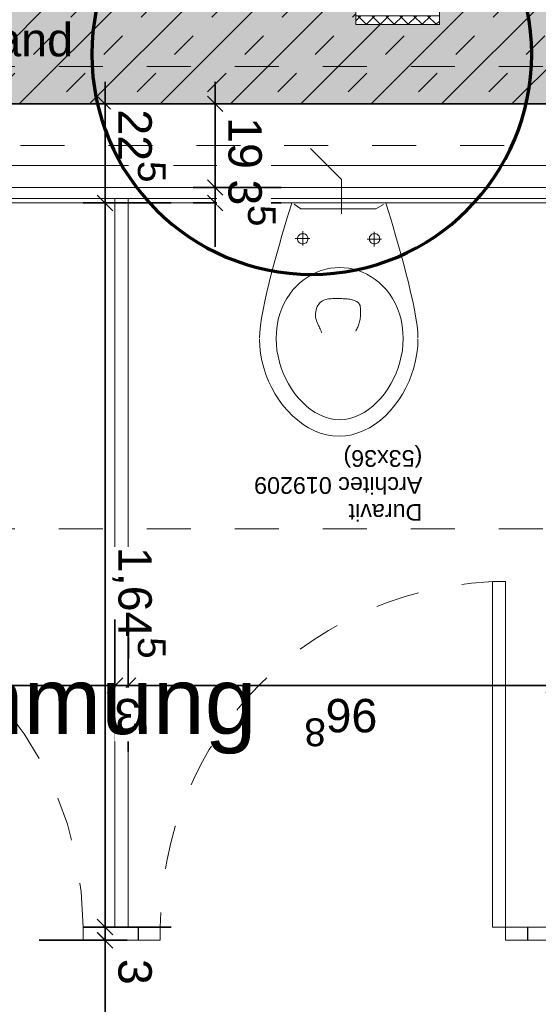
# Model space of a CAD drawing. Header units: metres. Extents: x -13 to 93, y -119 to 25.
# Tile 402 of 656: x 31.49 to 32.66, y -30.88 to -28.64. Entities that reach past the tile are written whole.
import ezdxf
from ezdxf.enums import TextEntityAlignment as Align

# ---------------------------------------------------------------- set-up
doc = ezdxf.new("R2010")
doc.units = ezdxf.units.M
doc.header["$LTSCALE"] = 0.00508
doc.header["$PDMODE"] = 1
doc.header["$PDSIZE"] = -2
doc.linetypes.add('STYLE_05', pattern=[0.19684, 0.069505, -0.127335])
doc.linetypes.add('STYLE_06', pattern=[1.0537, 0.590515, -0.19684, 0.069505, -0.19684])
doc.layers.get('0').update_dxf_attribs({"lineweight": 18})
for name, color, linetype, lineweight in [('3-0-0 Dämmung', 7, 'Continuous', 18), ('3-4-0 Innenwände', 7, 'Continuous', 35), ('3-4-0-1 IW Beton', 7, 'Continuous', 35), ('3-4-0-5 Trennwand', 7, 'Continuous', 35), ('3-4-2-2 NTragIW GK', 7, 'Continuous', 35), ('3-4-4 ITüren', 7, 'Continuous', 25), ('3-4-5 IWBekleidungen', 7, 'Continuous', 25), ('4-1-1 Abwasseranlgn', 7, 'Continuous', 25), ('4-1-2-1 Sanitärobjekte', 7, 'Continuous', 25), ('Bemaßung', 7, 'Continuous', 18), ('Keine', 7, 'Continuous', 18), ('Plan-Achse', 1, 'STYLE_06', 18), ('Plan-Achsen-Fassade', 1, 'STYLE_06', 18), ('Plan-Raumstempel', 7, 'Continuous', 13), ('Plan-Text', 7, 'Continuous', 13), ('Plan-Text-Hinweis', 7, 'Continuous', 13)]:
    doc.layers.add(name, color=color, linetype=linetype, lineweight=lineweight)
doc.layers.get('0').freeze()
doc.styles.add('Arial', font='ARIAL.TTF')
doc.dimstyles.new('MTZ_200', dxfattribs={"dimtxt": 0.075762, "dimasz": 0.000706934, "dimexe": 0.001, "dimexo": 0.003, "dimgap": 0.0001, "dimtad": 1, "dimdec": 4, "dimzin": 11, "dimtxsty": 'Arial', "dimblk": 'VW_SLASH', "dimcen": 0, "dimdle": 0.001, "dimazin": 0, "dimtfac": 1, "dimtdec": 4, "dimtix": 1, "dimtmove": 0, "dimatfit": 0, "dimldrblk": 'VW_FILLEDARROW', "dimfxl": 0, "dimfrac": 2, "dimtolj": 1, "dimtzin": 11, "dimarcsym": 0})

# ---------------------------------------------------------------- blocks, each defined once
blk = doc.blocks.new('*U73')
at = {"layer": '4-1-2-1 Sanitärobjekte', "color": 7, "lineweight": 18}
for p, q in [((-0.07, 0.5107), (-0.057, 0.5173)), ((-0.057, 0.5173), (-0.0435, 0.5226)), ((-0.0435, 0.5226), (-0.0297, 0.5265)), ((-0.0297, 0.5265), (-0.0155, 0.5289)), ((-0.0155, 0.5289), (-0.001, 0.5297)), ((0.0138, 0.5292), (-0.0006, 0.53)), ((0.0281, 0.5268), (0.0138, 0.5292)), ((0.042, 0.5229), (0.0281, 0.5268)), ((0.0555, 0.5175), (0.042, 0.5229)), ((0.0686, 0.5109), (0.0555, 0.5175)), ((-0.106, 0.4836), (-0.0946, 0.4938)), ((-0.0946, 0.4938), (-0.0826, 0.5028)), ((-0.0826, 0.5028), (-0.07, 0.5107)), ((-0.002, 0.4924), (-0.0137, 0.4917)), ((-0.002, 0.4924), (0.0097, 0.4917)), ((0.0813, 0.503), (0.0686, 0.5109)), ((0.0934, 0.4939), (0.0813, 0.503)), ((0.105, 0.4838), (0.0934, 0.4939)), ((-0.127, 0.4605), (-0.1168, 0.4725)), ((-0.1168, 0.4725), (-0.106, 0.4836)), ((-0.0578, 0.476), (-0.0679, 0.4693)), ((-0.0473, 0.4817), (-0.0578, 0.476)), ((-0.0364, 0.4862), (-0.0473, 0.4817)), ((-0.0252, 0.4896), (-0.0364, 0.4862)), ((-0.0137, 0.4917), (-0.0252, 0.4896)), ((0.0097, 0.4917), (0.0211, 0.4896)), ((0.0211, 0.4896), (0.0323, 0.4862)), ((0.0323, 0.4862), (0.0432, 0.4817)), ((0.0432, 0.4817), (0.0537, 0.476)), ((0.0537, 0.476), (0.0639, 0.4693)), ((0.1159, 0.4727), (0.105, 0.4838)), ((0.1261, 0.4607), (0.1159, 0.4727)), ((-0.145, 0.4341), (-0.1364, 0.4477)), ((-0.1364, 0.4477), (-0.127, 0.4605)), ((-0.0869, 0.453), (-0.0956, 0.4436)), ((-0.0776, 0.4616), (-0.0869, 0.453)), ((-0.0679, 0.4693), (-0.0776, 0.4616)), ((0.0639, 0.4693), (0.0736, 0.4616)), ((0.0736, 0.4616), (0.0828, 0.453)), ((0.0828, 0.453), (0.0915, 0.4436)), ((0.1357, 0.4478), (0.1261, 0.4607)), ((0.1444, 0.4342), (0.1357, 0.4478)), ((-0.1528, 0.4199), (-0.145, 0.4341)), ((-0.1037, 0.4335), (-0.1113, 0.4227)), ((-0.0956, 0.4436), (-0.1037, 0.4335)), ((0.0915, 0.4436), (0.0997, 0.4335)), ((0.0997, 0.4335), (0.1073, 0.4227)), ((0.1523, 0.42), (0.1444, 0.4342)), ((-0.1657, 0.3899), (-0.1597, 0.4052)), ((-0.1597, 0.4052), (-0.1528, 0.4199)), ((-0.1183, 0.4113), (-0.1245, 0.3994)), ((-0.1113, 0.4227), (-0.1183, 0.4113)), ((0.1073, 0.4227), (0.1142, 0.4113)), ((0.1142, 0.4113), (0.1205, 0.3994)), ((0.1594, 0.4052), (0.1523, 0.42)), ((0.1655, 0.39), (0.1594, 0.4052)), ((-0.1707, 0.3743), (-0.1657, 0.3899)), ((-0.1301, 0.3871), (-0.1349, 0.3744)), ((-0.1245, 0.3994), (-0.1301, 0.3871)), ((0.1205, 0.3994), (0.1261, 0.3871)), ((0.1261, 0.3871), (0.1309, 0.3744)), ((0.1705, 0.3743), (0.1655, 0.39)), ((-0.1776, 0.3421), (-0.1747, 0.3583)), ((-0.1747, 0.3583), (-0.1707, 0.3743)), ((-0.139, 0.3614), (-0.1422, 0.3483)), ((-0.1349, 0.3744), (-0.139, 0.3614)), ((0.1309, 0.3744), (0.1349, 0.3614)), ((0.1349, 0.3614), (0.1381, 0.3483)), ((0.1746, 0.3583), (0.1705, 0.3743)), ((0.1776, 0.3422), (0.1746, 0.3583)), ((-0.1794, 0.3258), (-0.1776, 0.3421)), ((-0.1422, 0.3483), (-0.1445, 0.335)), ((0.1381, 0.3483), (0.1405, 0.335)), ((0.1794, 0.3258), (0.1776, 0.3422)), ((-0.18, 0.3095), (-0.1794, 0.3258)), ((-0.146, 0.3217), (-0.1464, 0.3084)), ((-0.1445, 0.335), (-0.146, 0.3217)), ((0.1405, 0.335), (0.1419, 0.3217)), ((0.1419, 0.3217), (0.1424, 0.3084)), ((0.18, 0.3095), (0.1794, 0.3258)), ((-0.18, 0.3074), (-0.1794, 0.2942)), ((-0.1794, 0.2942), (-0.1779, 0.2788)), ((-0.1464, 0.3084), (-0.1459, 0.2933)), ((-0.1459, 0.2933), (-0.1443, 0.2789)), ((-0.0398, 0.2891), (-0.0386, 0.2913)), ((0.0386, 0.2953), (0.0398, 0.2922)), ((0.0398, 0.2922), (0.041, 0.2892)), ((0.1418, 0.2933), (0.1402, 0.2789)), ((0.1424, 0.3084), (0.1418, 0.2933)), ((0.1794, 0.2942), (0.1779, 0.2788)), ((0.18, 0.3074), (0.1794, 0.2942)), ((-0.1779, 0.2788), (-0.1753, 0.2617)), ((-0.1443, 0.2789), (-0.1417, 0.2651)), ((-0.0479, 0.2673), (-0.0473, 0.27)), ((-0.0473, 0.27), (-0.0466, 0.2726)), ((-0.0466, 0.2726), (-0.0458, 0.2751)), ((-0.0458, 0.2751), (-0.045, 0.2776)), ((-0.045, 0.2776), (-0.0441, 0.28)), ((-0.0441, 0.28), (-0.0431, 0.2824)), ((-0.0431, 0.2824), (-0.0421, 0.2847)), ((-0.0421, 0.2847), (-0.041, 0.2869)), ((-0.041, 0.2869), (-0.0398, 0.2891)), ((0.041, 0.2892), (0.0423, 0.2864)), ((0.0423, 0.2864), (0.0436, 0.2836)), ((0.0436, 0.2836), (0.0449, 0.2809)), ((0.0449, 0.2809), (0.0462, 0.2783)), ((0.0462, 0.2783), (0.0475, 0.2757)), ((0.0475, 0.2757), (0.0487, 0.2731)), ((0.0487, 0.2731), (0.0499, 0.2705)), ((0.0499, 0.2705), (0.0509, 0.2679)), ((0.1402, 0.2789), (0.1376, 0.2651)), ((0.1779, 0.2788), (0.1753, 0.2617)), ((-0.1753, 0.2617), (-0.172, 0.2431)), ((-0.1417, 0.2651), (-0.1381, 0.2521)), ((-0.1381, 0.2521), (-0.1337, 0.2397)), ((-0.0497, 0.2526), (-0.0495, 0.2557)), ((-0.0497, 0.2494), (-0.0497, 0.2526)), ((-0.0497, 0.2461), (-0.0497, 0.2494)), ((-0.0495, 0.2428), (-0.0497, 0.2461)), ((-0.0495, 0.2557), (-0.0492, 0.2587)), ((-0.0492, 0.2587), (-0.0489, 0.2617)), ((-0.0489, 0.2617), (-0.0485, 0.2645)), ((-0.0485, 0.2645), (-0.0479, 0.2673)), ((0.0509, 0.2679), (0.0517, 0.2652)), ((0.0525, 0.2471), (0.0516, 0.2435)), ((0.0517, 0.2652), (0.0524, 0.2625)), ((0.0524, 0.2625), (0.0529, 0.2597)), ((0.053, 0.2505), (0.0525, 0.2471)), ((0.0529, 0.2597), (0.0532, 0.2567)), ((0.0532, 0.2537), (0.053, 0.2505)), ((0.0532, 0.2567), (0.0532, 0.2537)), ((0.1341, 0.2521), (0.1296, 0.2397)), ((0.1376, 0.2651), (0.1341, 0.2521)), ((0.1753, 0.2617), (0.172, 0.2431)), ((-0.172, 0.2431), (-0.168, 0.2232)), ((-0.1337, 0.2397), (-0.1284, 0.2281)), ((-0.1284, 0.2281), (-0.1224, 0.2172)), ((-0.0492, 0.2393), (-0.0495, 0.2428)), ((-0.0488, 0.2357), (-0.0492, 0.2393)), ((-0.0483, 0.2332), (-0.0488, 0.2357)), ((-0.0474, 0.231), (-0.0483, 0.2332)), ((-0.0462, 0.229), (-0.0474, 0.231)), ((-0.0447, 0.2272), (-0.0462, 0.229)), ((-0.0429, 0.2256), (-0.0447, 0.2272)), ((-0.0408, 0.2242), (-0.0429, 0.2256)), ((-0.0386, 0.2229), (-0.0408, 0.2242)), ((0.0393, 0.2239), (0.0369, 0.2224)), ((0.0416, 0.2256), (0.0393, 0.2239)), ((0.0437, 0.2277), (0.0416, 0.2256)), ((0.0456, 0.23), (0.0437, 0.2277)), ((0.0473, 0.2327), (0.0456, 0.23)), ((0.0488, 0.2357), (0.0473, 0.2327)), ((0.0504, 0.2397), (0.0488, 0.2357)), ((0.0516, 0.2435), (0.0504, 0.2397)), ((0.1244, 0.2281), (0.1184, 0.2172)), ((0.1296, 0.2397), (0.1244, 0.2281)), ((0.172, 0.2431), (0.168, 0.2232)), ((-0.168, 0.2232), (-0.1634, 0.2024)), ((-0.1634, 0.2024), (-0.1582, 0.1809)), ((-0.1224, 0.2172), (-0.1157, 0.207)), ((-0.1157, 0.207), (-0.1083, 0.1976)), ((-0.0361, 0.2219), (-0.0386, 0.2229)), ((-0.0335, 0.2209), (-0.0361, 0.2219)), ((-0.0307, 0.2202), (-0.0335, 0.2209)), ((-0.0279, 0.2195), (-0.0307, 0.2202)), ((-0.0249, 0.219), (-0.0279, 0.2195)), ((-0.0219, 0.2185), (-0.0249, 0.219)), ((-0.0189, 0.2182), (-0.0219, 0.2185)), ((-0.0159, 0.2179), (-0.0189, 0.2182)), ((-0.0129, 0.2177), (-0.0159, 0.2179)), ((-0.01, 0.2176), (-0.0129, 0.2177)), ((-0.0072, 0.2175), (-0.01, 0.2176)), ((-0.0046, 0.2175), (-0.0072, 0.2175)), ((-0.002, 0.2175), (-0.0046, 0.2175)), ((0.0005, 0.2175), (-0.002, 0.2175)), ((0.0031, 0.2174), (0.0005, 0.2175)), ((0.0058, 0.2174), (0.0031, 0.2174)), ((0.0086, 0.2174), (0.0058, 0.2174)), ((0.0115, 0.2174), (0.0086, 0.2174)), ((0.0144, 0.2174), (0.0115, 0.2174)), ((0.0173, 0.2176), (0.0144, 0.2174)), ((0.0203, 0.2178), (0.0173, 0.2176)), ((0.0232, 0.2181), (0.0203, 0.2178)), ((0.0261, 0.2186), (0.0232, 0.2181)), ((0.0289, 0.2193), (0.0261, 0.2186)), ((0.0316, 0.2201), (0.0289, 0.2193)), ((0.0343, 0.2211), (0.0316, 0.2201)), ((0.0369, 0.2224), (0.0343, 0.2211)), ((0.1116, 0.207), (0.1043, 0.1976)), ((0.1184, 0.2172), (0.1116, 0.207)), ((0.1634, 0.2024), (0.1582, 0.1809)), ((0.168, 0.2232), (0.1634, 0.2024)), ((-0.1582, 0.1809), (-0.1528, 0.1591)), ((-0.1083, 0.1976), (-0.1004, 0.189)), ((-0.1004, 0.189), (-0.0919, 0.1811)), ((-0.0919, 0.1811), (-0.083, 0.174)), ((0.0879, 0.1811), (0.0789, 0.174)), ((0.0963, 0.189), (0.0879, 0.1811)), ((0.1043, 0.1976), (0.0963, 0.189)), ((0.1582, 0.1809), (0.1528, 0.1591)), ((-0.1528, 0.1591), (-0.147, 0.1372)), ((-0.083, 0.174), (-0.0737, 0.1677)), ((-0.0737, 0.1677), (-0.064, 0.1622)), ((-0.064, 0.1622), (-0.054, 0.1575)), ((-0.054, 0.1575), (-0.0439, 0.1537)), ((0.05, 0.1575), (0.0398, 0.1537)), ((0.0599, 0.1622), (0.05, 0.1575)), ((0.0696, 0.1677), (0.0599, 0.1622)), ((0.0789, 0.174), (0.0696, 0.1677)), ((0.1528, 0.1591), (0.147, 0.1372)), ((-0.147, 0.1372), (-0.1411, 0.1154)), ((-0.0439, 0.1537), (-0.0335, 0.1507)), ((-0.0335, 0.1507), (-0.023, 0.1485)), ((-0.023, 0.1485), (-0.0125, 0.1472)), ((-0.0125, 0.1472), (-0.002, 0.1468)), ((0.0085, 0.1472), (-0.002, 0.1468)), ((0.019, 0.1485), (0.0085, 0.1472)), ((0.0294, 0.1507), (0.019, 0.1485)), ((0.0398, 0.1537), (0.0294, 0.1507)), ((0.147, 0.1372), (0.1411, 0.1154)), ((-0.1411, 0.1154), (-0.1351, 0.0942)), ((0.1411, 0.1154), (0.1351, 0.0942)), ((-0.1351, 0.0942), (-0.1293, 0.0737)), ((-0.0889, 0.0904), (-0.0903, 0.089)), ((-0.0872, 0.0916), (-0.0889, 0.0904)), ((-0.0853, 0.0925), (-0.0872, 0.0916)), ((-0.0833, 0.093), (-0.0853, 0.0925)), ((-0.0813, 0.0932), (-0.0833, 0.093)), ((-0.0792, 0.093), (-0.0813, 0.0932)), ((-0.0803, 0.0989), (-0.0803, 0.0658)), ((-0.0772, 0.0925), (-0.0792, 0.093)), ((-0.0754, 0.0916), (-0.0772, 0.0925)), ((-0.0737, 0.0904), (-0.0754, 0.0916)), ((-0.0722, 0.089), (-0.0737, 0.0904)), ((0.0743, 0.0904), (0.0729, 0.089)), ((0.076, 0.0916), (0.0743, 0.0904)), ((0.0779, 0.0925), (0.076, 0.0916)), ((0.0799, 0.093), (0.0779, 0.0925)), ((0.0819, 0.0932), (0.0799, 0.093)), ((0.084, 0.093), (0.0819, 0.0932)), ((0.082, 0.0971), (0.082, 0.0643)), ((0.086, 0.0925), (0.084, 0.093)), ((0.0878, 0.0916), (0.086, 0.0925)), ((0.0895, 0.0904), (0.0878, 0.0916)), ((0.091, 0.089), (0.0895, 0.0904)), ((0.1351, 0.0942), (0.1293, 0.0737)), ((-0.1293, 0.0737), (-0.1235, 0.0543)), ((-0.0648, 0.0822), (-0.097, 0.0822)), ((-0.0929, 0.0835), (-0.0931, 0.0814)), ((-0.0931, 0.0814), (-0.0929, 0.0794)), ((-0.0924, 0.0854), (-0.0929, 0.0835)), ((-0.0929, 0.0794), (-0.0924, 0.0774)), ((-0.0915, 0.0873), (-0.0924, 0.0854)), ((-0.0924, 0.0774), (-0.0915, 0.0756)), ((-0.0903, 0.089), (-0.0915, 0.0873)), ((-0.0915, 0.0756), (-0.0903, 0.0739)), ((-0.0903, 0.0739), (-0.0889, 0.0724)), ((-0.0889, 0.0724), (-0.0872, 0.0713)), ((-0.0872, 0.0713), (-0.0853, 0.0704)), ((-0.0853, 0.0704), (-0.0833, 0.0699)), ((-0.0833, 0.0699), (-0.0813, 0.0697)), ((-0.0813, 0.0697), (-0.0792, 0.0699)), ((-0.0792, 0.0699), (-0.0772, 0.0704)), ((-0.0772, 0.0704), (-0.0754, 0.0713)), ((-0.0754, 0.0713), (-0.0737, 0.0724)), ((-0.0737, 0.0724), (-0.0722, 0.0739)), ((-0.071, 0.0873), (-0.0722, 0.089)), ((-0.0722, 0.0739), (-0.071, 0.0756)), ((-0.0702, 0.0854), (-0.071, 0.0873)), ((-0.071, 0.0756), (-0.0702, 0.0774)), ((-0.0696, 0.0835), (-0.0702, 0.0854)), ((-0.0702, 0.0774), (-0.0696, 0.0794)), ((-0.0695, 0.0814), (-0.0696, 0.0835)), ((-0.0696, 0.0794), (-0.0695, 0.0814)), ((0.0988, 0.0812), (0.0655, 0.0812)), ((0.0703, 0.0835), (0.0701, 0.0814)), ((0.0701, 0.0814), (0.0703, 0.0794)), ((0.0708, 0.0854), (0.0703, 0.0835)), ((0.0703, 0.0794), (0.0708, 0.0774)), ((0.0717, 0.0873), (0.0708, 0.0854)), ((0.0708, 0.0774), (0.0717, 0.0756)), ((0.0729, 0.089), (0.0717, 0.0873)), ((0.0717, 0.0756), (0.0729, 0.0739)), ((0.0729, 0.0739), (0.0743, 0.0724)), ((0.0743, 0.0724), (0.076, 0.0713)), ((0.076, 0.0713), (0.0779, 0.0704)), ((0.0779, 0.0704), (0.0799, 0.0699)), ((0.0799, 0.0699), (0.0819, 0.0697)), ((0.0819, 0.0697), (0.084, 0.0699)), ((0.084, 0.0699), (0.086, 0.0704)), ((0.086, 0.0704), (0.0878, 0.0713)), ((0.0878, 0.0713), (0.0895, 0.0724)), ((0.0895, 0.0724), (0.091, 0.0739)), ((0.0922, 0.0873), (0.091, 0.089)), ((0.091, 0.0739), (0.0922, 0.0756)), ((0.093, 0.0854), (0.0922, 0.0873)), ((0.0922, 0.0756), (0.093, 0.0774)), ((0.0936, 0.0835), (0.093, 0.0854)), ((0.093, 0.0774), (0.0936, 0.0794)), ((0.0938, 0.0814), (0.0936, 0.0835)), ((0.0936, 0.0794), (0.0938, 0.0814)), ((0.1293, 0.0737), (0.1235, 0.0543)), ((-0.1235, 0.0543), (-0.1181, 0.0363)), ((0.1235, 0.0543), (0.1181, 0.0363)), ((-0.1181, 0.0363), (-0.1131, 0.0198)), ((0.1181, 0.0363), (0.1131, 0.0198)), ((-0.1131, 0.0198), (-0.1085, 0.0053)), ((-0.1085, 0.0053), (-0.1069, 0)), ((-0.1069, 0), (0.1069, 0)), ((-0.0845, 0.0136), (-0.1018, 0.0035)), ((0.0863, 0.0136), (-0.0845, 0.0136)), ((0.1016, 0.0025), (0.0863, 0.0136)), ((0.1085, 0.0053), (0.1069, 0)), ((0.1131, 0.0198), (0.1085, 0.0053))]:
    blk.add_line(p, q, dxfattribs=at)
blk = doc.blocks.new('wc_duravit_architec_019209')
at = {"layer": '4-1-2-1 Sanitärobjekte', "color": 7}
blk.add_blockref('*U73', (0, 0), dxfattribs=at)
at = {"layer": 'Plan-Text', "insert": (-0.19, 0.7221), "char_height": 0.037881, "attachment_point": 1, "line_spacing_factor": 0.970546, "style": 'Arial'}
blk.add_mtext('{\\C7;\\lDuravit\\PArchitec 019209\\P(53x36)}', dxfattribs=at)
blk = doc.blocks.new('*U77')
at = {"layer": '3-4-4 ITüren', "color": 7, "linetype": 'Continuous', "lineweight": 18}
for points in [[(0.7594, -5.565), (0.8094, -5.565), (0.8094, -5.595), (0.7594, -5.595)], [(1.5944, -5.565), (1.6444, -5.565), (1.6444, -5.595), (1.5944, -5.595)], [(0.8094, -5.595), (0.8394, -5.595), (0.8394, -6.3799), (0.8094, -6.3799)]]:
    blk.add_lwpolyline(points, close=True, dxfattribs=at)
at = {"layer": '3-4-4 ITüren', "color": 7, "linetype": 'STYLE_05', "lineweight": 18}
blk.add_arc((0.8094, -5.595), 0.785, 270, 0, dxfattribs=at)
blk = doc.blocks.new('*U78')
at = {"layer": '3-4-4 ITüren', "color": 7, "linetype": 'Continuous', "lineweight": 18}
for points in [[(1.72, -5.565), (1.77, -5.565), (1.77, -5.595), (1.72, -5.595)], [(2.555, -5.565), (2.605, -5.565), (2.605, -5.595), (2.555, -5.595)], [(2.525, -5.595), (2.555, -5.595), (2.555, -6.3799), (2.525, -6.3799)]]:
    blk.add_lwpolyline(points, close=True, dxfattribs=at)
at = {"layer": '3-4-4 ITüren', "color": 7, "linetype": 'STYLE_05', "lineweight": 18}
blk.add_arc((2.555, -5.595), 0.785, 180, 270, dxfattribs=at)
blk = doc.blocks.new('*D81')
at = {"layer": 'Bemaßung', "color": 0, "linetype": 'Continuous', "lineweight": -2}
for p, q in [((1.4699, -7.24), (1.4699, -7.14)), ((1.3199, -7.24), (1.5199, -7.24)), ((1.4699, -7.275), (1.4699, -7.24)), ((1.3199, -7.275), (1.5199, -7.275)), ((1.4699, -7.275), (1.4699, -7.375))]:
    blk.add_line(p, q, dxfattribs=at)
at = {"layer": 'Bemaßung', "color": 0, "linetype": 'Continuous', "lineweight": 20}
for p, q in [((1.4522, -7.2223), (1.4875, -7.2577)), ((1.4875, -7.2927), (1.4522, -7.2573))]:
    blk.add_line(p, q, dxfattribs=at)
at = {"layer": 'Defpoints', "color": 0, "lineweight": 0}
for p in [(-0.04, -7.24), (-0.05, -7.275)]:
    blk.add_point(p, dxfattribs=at)
at = {"color": 0, "linetype": 'Continuous', "lineweight": -2}
blk.add_wipeout([(1.4652, -7.2934), (1.4652, -7.2348), (1.3431, -7.2348), (1.3431, -7.2934)], dxfattribs=at).dxf.layer = 'Bemaßung'
at = {"layer": 'Defpoints', "color": 0, "lineweight": 0}
blk.add_point((1.4699, -7.24), dxfattribs=at)
at = {"layer": 'Bemaßung', "color": 0, "insert": (1.3637, -7.2934), "char_height": 0.0758, "attachment_point": 1, "rotation": 90, "line_spacing_factor": 0.967741, "style": 'Arial'}
blk.add_mtext('3', dxfattribs=at)
at = {"color": 0, "linetype": 'Continuous', "lineweight": -2}
blk.add_wipeout([(1.4162, -7.2354), (1.4162, -7.1864), (1.3149, -7.1864), (1.3149, -7.2354)], dxfattribs=at).dxf.layer = 'Bemaßung'
at = {"layer": 'Bemaßung', "color": 0, "insert": (1.332, -7.2109), "char_height": 0.0631, "attachment_point": 2, "rotation": 90, "line_spacing_factor": 0.967741, "style": 'Arial'}
blk.add_mtext('5', dxfattribs=at)
blk = doc.blocks.new('VW_FILLEDARROW')
at = {"color": 0, "lineweight": -2}
blk.add_solid([(0, 0), (0, 0), (0, 0)], dxfattribs=at)
blk = doc.blocks.new('VW_SLASH')
at = {"color": 0, "linetype": 'ByBlock', "lineweight": -2}
blk.add_line((0, 0), (-1, 0), dxfattribs=at)
at = {"color": 0, "linetype": 'ByBlock', "lineweight": 20}
blk.add_line((0, 0), (0, 0), dxfattribs=at)
blk = doc.blocks.new('*D82')
at = {"layer": 'Bemaßung', "color": 0, "linetype": 'Continuous', "lineweight": -2}
for p, q in [((1.4699, -7.225), (1.4699, -7.275)), ((1.3199, -7.275), (1.5199, -7.275)), ((1.4699, -7.275), (1.4699, -7.465)), ((1.3199, -7.465), (1.5199, -7.465)), ((1.4699, -7.465), (1.4699, -7.515))]:
    blk.add_line(p, q, dxfattribs=at)
at = {"layer": 'Bemaßung', "color": 0, "linetype": 'Continuous', "lineweight": 20}
for p, q in [((1.4875, -7.2927), (1.4522, -7.2573)), ((1.4522, -7.4473), (1.4875, -7.4827))]:
    blk.add_line(p, q, dxfattribs=at)
at = {"layer": 'Defpoints', "color": 0, "lineweight": 0}
for p in [(0.063, -7.275), (1.4699, -7.275), (0.063, -7.465)]:
    blk.add_point(p, dxfattribs=at)
at = {"color": 0, "linetype": 'Continuous', "lineweight": -2}
blk.add_wipeout([(1.4652, -7.4349), (1.4652, -7.3175), (1.3431, -7.3175), (1.3431, -7.4349)], dxfattribs=at).dxf.layer = 'Bemaßung'
at = {"layer": 'Bemaßung', "color": 0, "insert": (1.3637, -7.4349), "char_height": 0.07576, "attachment_point": 1, "rotation": 90, "line_spacing_factor": 0.967741, "style": 'Arial'}
blk.add_mtext('19', dxfattribs=at)
blk = doc.blocks.new('*D83')
at = {"layer": 'Bemaßung', "color": 0, "linetype": 'Continuous', "lineweight": -2}
for p, q in [((1.72, -7.19), (1.72, -7.24)), ((1.57, -7.24), (1.77, -7.24)), ((1.72, -7.24), (1.72, -7.465)), ((1.57, -7.465), (1.77, -7.465)), ((1.72, -7.465), (1.72, -7.515))]:
    blk.add_line(p, q, dxfattribs=at)
at = {"layer": 'Bemaßung', "color": 0, "linetype": 'Continuous', "lineweight": 20}
for p, q in [((1.7377, -7.2577), (1.7023, -7.2223)), ((1.7023, -7.4473), (1.7377, -7.4827))]:
    blk.add_line(p, q, dxfattribs=at)
at = {"layer": 'Defpoints', "color": 0, "lineweight": 0}
for p in [(1.6387, -7.24), (1.72, -7.24), (0.155, -7.465)]:
    blk.add_point(p, dxfattribs=at)
at = {"color": 0, "linetype": 'Continuous', "lineweight": -2}
blk.add_wipeout([(1.7154, -7.4526), (1.7154, -7.3351), (1.5933, -7.3351), (1.5933, -7.4526)], dxfattribs=at).dxf.layer = 'Bemaßung'
at = {"layer": 'Bemaßung', "color": 0, "insert": (1.6138, -7.4526), "char_height": 0.07576, "attachment_point": 1, "rotation": 90, "line_spacing_factor": 0.967741, "style": 'Arial'}
blk.add_mtext('22', dxfattribs=at)
at = {"color": 0, "linetype": 'Continuous', "lineweight": -2}
blk.add_wipeout([(1.6663, -7.3353), (1.6663, -7.2863), (1.5651, -7.2863), (1.5651, -7.3353)], dxfattribs=at).dxf.layer = 'Bemaßung'
at = {"layer": 'Bemaßung', "color": 0, "insert": (1.5822, -7.3108), "char_height": 0.0631, "attachment_point": 2, "rotation": 90, "line_spacing_factor": 0.967741, "style": 'Arial'}
blk.add_mtext('5', dxfattribs=at)
blk = doc.blocks.new('*D92')
at = {"layer": 'Bemaßung', "color": 0, "linetype": 'Continuous', "lineweight": -2}
for p, q in [((1.72, -5.595), (1.72, -5.545)), ((1.57, -5.595), (1.77, -5.595)), ((1.72, -7.24), (1.72, -5.595)), ((1.57, -7.24), (1.77, -7.24)), ((1.72, -7.29), (1.72, -7.24))]:
    blk.add_line(p, q, dxfattribs=at)
at = {"layer": 'Bemaßung', "color": 0, "linetype": 'Continuous', "lineweight": 20}
for p, q in [((1.7377, -5.6127), (1.7023, -5.5773)), ((1.7023, -7.2223), (1.7377, -7.2577))]:
    blk.add_line(p, q, dxfattribs=at)
at = {"layer": 'Defpoints', "color": 0, "lineweight": 0}
for p in [(1.6337, -5.595), (1.5437, -7.24), (1.72, -7.24)]:
    blk.add_point(p, dxfattribs=at)
at = {"color": 0, "linetype": 'Continuous', "lineweight": -2}
blk.add_wipeout([(1.7154, -6.4587), (1.7154, -6.2531), (1.5933, -6.2531), (1.5933, -6.4587)], dxfattribs=at).dxf.layer = 'Bemaßung'
at = {"layer": 'Bemaßung', "color": 0, "insert": (1.6138, -6.4587), "char_height": 0.07576, "attachment_point": 1, "rotation": 90, "line_spacing_factor": 0.967741, "style": 'Arial'}
blk.add_mtext('1,64', dxfattribs=at)
at = {"color": 0, "linetype": 'Continuous', "lineweight": -2}
blk.add_wipeout([(1.6663, -6.2537), (1.6663, -6.2046), (1.5651, -6.2046), (1.5651, -6.2537)], dxfattribs=at).dxf.layer = 'Bemaßung'
at = {"layer": 'Bemaßung', "color": 0, "insert": (1.5822, -6.2292), "char_height": 0.0631, "attachment_point": 2, "rotation": 90, "line_spacing_factor": 0.967741, "style": 'Arial'}
blk.add_mtext('5', dxfattribs=at)
blk = doc.blocks.new('*D93')
at = {"layer": 'Bemaßung', "color": 0, "linetype": 'Continuous', "lineweight": -2}
for p, q in [((1.6675, -5.9937), (1.6675, -6.1937)), ((0.7, -6.2937), (0.7, -6.0937)), ((0.65, -6.1437), (0.7, -6.1437)), ((0.7, -6.1437), (1.6675, -6.1437)), ((1.6675, -6.1437), (1.7175, -6.1437))]:
    blk.add_line(p, q, dxfattribs=at)
at = {"layer": 'Bemaßung', "color": 0, "linetype": 'Continuous', "lineweight": 20}
for p, q in [((0.7177, -6.126), (0.6823, -6.1614)), ((1.6498, -6.1614), (1.6852, -6.126))]:
    blk.add_line(p, q, dxfattribs=at)
at = {"layer": 'Defpoints', "color": 0, "lineweight": 0}
for p in [(1.6675, -6.0987), (0.7, -6.1437), (0.7, -7.325)]:
    blk.add_point(p, dxfattribs=at)
at = {"color": 0, "linetype": 'Continuous', "lineweight": -2}
blk.add_wipeout([(1.1008, -6.139), (1.2182, -6.139), (1.2182, -6.017), (1.1008, -6.017)], dxfattribs=at).dxf.layer = 'Bemaßung'
at = {"layer": 'Bemaßung', "color": 0, "insert": (1.1008, -6.0375), "char_height": 0.07576, "attachment_point": 1, "line_spacing_factor": 0.967741, "style": 'Arial'}
blk.add_mtext('96', dxfattribs=at)
at = {"color": 0, "linetype": 'Continuous', "lineweight": -2}
blk.add_wipeout([(1.218, -6.09), (1.267, -6.09), (1.267, -5.9887), (1.218, -5.9887)], dxfattribs=at).dxf.layer = 'Bemaßung'
at = {"layer": 'Bemaßung', "color": 0, "insert": (1.2425, -6.0059), "char_height": 0.0631, "attachment_point": 2, "line_spacing_factor": 0.967741, "style": 'Arial'}
blk.add_mtext('8', dxfattribs=at)
blk = doc.blocks.new('*D94')
at = {"layer": 'Bemaßung', "color": 0, "linetype": 'Continuous', "lineweight": -2}
for p, q in [((2.665, -5.9937), (2.665, -6.1937)), ((1.6975, -6.2937), (1.6975, -6.0937)), ((1.6475, -6.1437), (1.6975, -6.1437)), ((1.6975, -6.1437), (2.665, -6.1437)), ((2.665, -6.1437), (2.715, -6.1437))]:
    blk.add_line(p, q, dxfattribs=at)
at = {"layer": 'Bemaßung', "color": 0, "linetype": 'Continuous', "lineweight": 20}
for p, q in [((1.7152, -6.126), (1.6798, -6.1614)), ((2.6473, -6.1614), (2.6827, -6.126))]:
    blk.add_line(p, q, dxfattribs=at)
at = {"layer": 'Defpoints', "color": 0, "lineweight": 0}
for p in [(2.665, -5.6987), (1.6975, -6.1437), (1.6975, -6.1737)]:
    blk.add_point(p, dxfattribs=at)
at = {"color": 0, "linetype": 'Continuous', "lineweight": -2}
blk.add_wipeout([(2.0983, -6.139), (2.2157, -6.139), (2.2157, -6.017), (2.0983, -6.017)], dxfattribs=at).dxf.layer = 'Bemaßung'
at = {"layer": 'Bemaßung', "color": 0, "insert": (2.0983, -6.0375), "char_height": 0.07576, "attachment_point": 1, "line_spacing_factor": 0.967741, "style": 'Arial'}
blk.add_mtext('96', dxfattribs=at)
at = {"color": 0, "linetype": 'Continuous', "lineweight": -2}
blk.add_wipeout([(2.2155, -6.09), (2.2645, -6.09), (2.2645, -5.9887), (2.2155, -5.9887)], dxfattribs=at).dxf.layer = 'Bemaßung'
at = {"layer": 'Bemaßung', "color": 0, "insert": (2.24, -6.0059), "char_height": 0.0631, "attachment_point": 2, "line_spacing_factor": 0.967741, "style": 'Arial'}
blk.add_mtext('8', dxfattribs=at)
blk = doc.blocks.new('*D95')
at = {"layer": 'Bemaßung', "color": 0, "linetype": 'Continuous', "lineweight": -2}
for p, q in [((1.72, -5.595), (1.72, -5.4645)), ((1.72, -5.595), (1.72, -5.545)), ((1.87, -5.565), (1.67, -5.565)), ((1.72, -5.615), (1.72, -5.565)), ((1.72, -5.565), (1.72, -5.595)), ((1.57, -5.595), (1.77, -5.595))]:
    blk.add_line(p, q, dxfattribs=at)
at = {"layer": 'Bemaßung', "color": 0, "linetype": 'Continuous', "lineweight": 20}
for p, q in [((1.7377, -5.5827), (1.7023, -5.5473)), ((1.7023, -5.5773), (1.7377, -5.6127))]:
    blk.add_line(p, q, dxfattribs=at)
at = {"layer": 'Defpoints', "color": 0, "lineweight": 0}
for p in [(1.72, -5.565), (1.76, -5.565), (1.585, -5.595)]:
    blk.add_point(p, dxfattribs=at)
at = {"color": 0, "linetype": 'Continuous', "lineweight": -2}
blk.add_wipeout([(1.7154, -5.5227), (1.7154, -5.4641), (1.5933, -5.4641), (1.5933, -5.5227)], dxfattribs=at).dxf.layer = 'Bemaßung'
at = {"layer": 'Bemaßung', "color": 0, "insert": (1.6138, -5.5227), "char_height": 0.0758, "attachment_point": 1, "rotation": 90, "line_spacing_factor": 0.967741, "style": 'Arial'}
blk.add_mtext('3', dxfattribs=at)
blk = doc.blocks.new('*D96')
at = {"layer": 'Bemaßung', "color": 0, "linetype": 'Continuous', "lineweight": -2}
for p, q in [((1.7199, -4.525), (1.7199, -4.475)), ((1.8699, -4.525), (1.6699, -4.525)), ((1.7199, -5.565), (1.7199, -4.525)), ((1.8699, -5.565), (1.6699, -5.565)), ((1.7199, -5.615), (1.7199, -5.565))]:
    blk.add_line(p, q, dxfattribs=at)
at = {"layer": 'Bemaßung', "color": 0, "linetype": 'Continuous', "lineweight": 20}
for p, q in [((1.7375, -4.5427), (1.7022, -4.5073)), ((1.7022, -5.5473), (1.7375, -5.5827))]:
    blk.add_line(p, q, dxfattribs=at)
at = {"layer": 'Defpoints', "color": 0, "lineweight": 0}
for p in [(1.8941, -4.525), (1.7199, -5.565), (1.76, -5.565)]:
    blk.add_point(p, dxfattribs=at)
at = {"color": 0, "linetype": 'Continuous', "lineweight": -2}
blk.add_wipeout([(1.7152, -4.9513), (1.7152, -4.7457), (1.5931, -4.7457), (1.5931, -4.9513)], dxfattribs=at).dxf.layer = 'Bemaßung'
at = {"layer": 'Bemaßung', "color": 0, "insert": (1.6137, -4.9513), "char_height": 0.07576, "attachment_point": 1, "rotation": 90, "line_spacing_factor": 0.967741, "style": 'Arial'}
blk.add_mtext('1,04', dxfattribs=at)
blk = doc.blocks.new('*D103')
at = {"layer": 'Bemaßung', "color": 0, "linetype": 'Continuous', "lineweight": -2}
for p, q in [((1.6675, -6.2937), (1.6675, -6.0937)), ((1.6975, -6.2937), (1.6975, -6.0937)), ((1.6975, -6.1437), (1.6393, -6.1437)), ((1.6475, -6.1437), (1.6975, -6.1437)), ((1.6675, -6.1437), (1.7175, -6.1437)), ((1.6975, -6.1437), (1.6675, -6.1437))]:
    blk.add_line(p, q, dxfattribs=at)
at = {"layer": 'Bemaßung', "color": 0, "linetype": 'Continuous', "lineweight": 20}
for p, q in [((1.6852, -6.126), (1.6498, -6.1614)), ((1.6798, -6.1614), (1.7152, -6.126))]:
    blk.add_line(p, q, dxfattribs=at)
at = {"layer": 'Defpoints', "color": 0, "lineweight": 0}
for p in [(1.6675, -6.3337), (1.6975, -6.9837)]:
    blk.add_point(p, dxfattribs=at)
at = {"color": 0, "linetype": 'Continuous', "lineweight": -2}
blk.add_wipeout([(1.6393, -6.139), (1.6979, -6.139), (1.6979, -6.017), (1.6393, -6.017)], dxfattribs=at).dxf.layer = 'Bemaßung'
at = {"layer": 'Defpoints', "color": 0, "lineweight": 0}
blk.add_point((1.6975, -6.1437), dxfattribs=at)
at = {"layer": 'Bemaßung', "color": 0, "insert": (1.6393, -6.0375), "char_height": 0.0758, "attachment_point": 1, "line_spacing_factor": 0.967741, "style": 'Arial'}
blk.add_mtext('3', dxfattribs=at)
blk = doc.blocks.new('*U145')
at = {"layer": '4-1-1 Abwasseranlgn', "color": 5, "linetype": 'STYLE_05', "lineweight": 13}
for p, q in [((1.1825, -7.2931), (1.1825, -7.215)), ((1.1825, -7.2931), (1.26, -7.3706)), ((3.1125, -7.3706), (0.3875, -7.3706))]:
    blk.add_line(p, q, dxfattribs=at)
blk = doc.blocks.new('S_Detailverweis H')
at = {"color": 7, "linetype": 'Continuous', "lineweight": 25}
blk.add_wipeout([(0.3449, 0.7113), (1.0949, 0.7113), (1.0949, 0.4613), (0.3449, 0.4613)], dxfattribs=at).dxf.layer = 'Keine'
at = {"layer": 'Keine', "color": 7, "linetype": 'Continuous', "lineweight": 25}
blk.add_lwpolyline([(0.3449, 0.7113), (1.0949, 0.7113), (1.0949, 0.4613), (0.3449, 0.4613)], close=True, dxfattribs=at)
at = {"layer": 'Plan-Text-Hinweis', "lineweight": 70}
blk.add_circle((0, 0), 0.5, dxfattribs=at)
at = {"layer": 'Plan-Raumstempel', "color": 7, "style": 'Arial'}
blk.add_attdef('Detailnummer', text='', height=0.1136, dxfattribs=at).set_placement((0.4653, 0.6417), align=Align.TOP_LEFT)
blk = doc.blocks.new('*U576')
at = {"color": 255, "linetype": 'Continuous', "lineweight": 18}
blk.add_wipeout([(44.6636, -21.6536), (44.8536, -21.6536), (44.8536, -21.7236), (44.6636, -21.7236)], dxfattribs=at).dxf.layer = 'Keine'
at = {"layer": 'Keine', "color": 255, "linetype": 'Continuous', "lineweight": 18}
blk.add_lwpolyline([(44.6636, -21.6536), (44.8536, -21.6536), (44.8536, -21.7236), (44.6636, -21.7236)], close=True, dxfattribs=at)
at = {"layer": 'Plan-Text-Hinweis', "color": 7}
ref = blk.add_blockref('S_Detailverweis H', (44.5635, -21.7909), dxfattribs=dict(at, xscale=-1))
ref.add_attrib('Detailnummer', 'SH431', dxfattribs={"layer": 'Plan-Raumstempel', "color": 7, "height": 0.11364, "style": 'Arial'}).set_placement((44.0982, -21.1493), align=Align.TOP_LEFT)
at = {"layer": 'Keine', "color": 7, "linetype": 'Continuous', "lineweight": 18}
blk.add_lwpolyline([(44.6636, -21.6536), (44.6636, -21.7236), (44.8536, -21.7236), (44.8536, -21.6536)], dxfattribs=at)
at = {"color": 7, "linetype": 'Continuous'}
blk.add_wipeout([(44.8536, -21.7036), (44.6636, -21.7036), (44.6636, -21.7236), (44.8536, -21.7236)], dxfattribs=at).dxf.layer = '3-0-0 Dämmung'
at = {"layer": '3-0-0 Dämmung', "linetype": 'Continuous', "lineweight": 5}
h = blk.add_hatch(dxfattribs=at)
h.set_pattern_fill('D_MMUNG_1_50', style=0, pattern_type=2)
h.set_pattern_definition([(45, (0, 0), (0.015875, -0.015875), [])])
h.paths.add_polyline_path([(44.8536, -21.7036), (44.6636, -21.7036), (44.6636, -21.7236), (44.8536, -21.7236)])
at = {"layer": '3-0-0 Dämmung', "linetype": 'Continuous', "lineweight": 13}
h = blk.add_hatch(dxfattribs=at)
h.set_pattern_fill('D_MMUNG_1_50-1', style=0, pattern_type=2)
h.set_pattern_definition([(-45, (0, 0), (0.015875, 0.015875), [])])
h.paths.add_polyline_path([(44.8536, -21.7036), (44.6636, -21.7036), (44.6636, -21.7236), (44.8536, -21.7236)])
at = {"layer": '3-0-0 Dämmung', "color": 7, "linetype": 'Continuous'}
blk.add_lwpolyline([(44.8536, -21.7036), (44.6636, -21.7036), (44.6636, -21.7236), (44.8536, -21.7236)], close=True, dxfattribs=at)
blk = doc.blocks.new('kern_beh-wc+h-wc (2D)')
at = {"layer": '3-4-0-1 IW Beton', "linetype": 'Continuous', "lineweight": 0}
blk.add_hatch(color=255, dxfattribs=at).paths.add_polyline_path([(-0.3, -7.385), (-0.4, -7.385), (-0.4, -7.71), (0.96, -7.71), (0.96, -7.715), (3.65, -7.715), (3.65, -7.465), (-0.05, -7.465), (-0.05, -5.565), (-0.3, -5.565)])
at = {"layer": '3-4-0-1 IW Beton', "linetype": 'Continuous', "lineweight": 13}
h = blk.add_hatch(dxfattribs=at)
h.set_pattern_fill('STAHLBETON_1_50', style=0, pattern_type=2)
h.set_pattern_definition([(45, (0, 0), (0.16, 0), []), (45, (0.08, 0), (0.16, 0), [0.06, -0.06])])
h.paths.add_polyline_path([(-0.3, -7.385), (-0.4, -7.385), (-0.4, -7.71), (0.96, -7.71), (0.96, -7.715), (3.65, -7.715), (3.65, -7.465), (-0.05, -7.465), (-0.05, -5.565), (-0.3, -5.565)])
at = {"layer": '3-4-0-1 IW Beton', "linetype": 'Continuous'}
blk.add_lwpolyline([(-0.3, -7.385), (-0.4, -7.385), (-0.4, -7.71), (0.96, -7.71), (0.96, -7.715), (3.65, -7.715), (3.65, -7.465), (-0.05, -7.465), (-0.05, -5.565), (-0.3, -5.565)], close=True, dxfattribs=at)
at = {"layer": '3-4-0-5 Trennwand', "color": 7, "linetype": 'Continuous', "lineweight": 18}
for points in [[(0.6, -5.565), (0.75935497, -5.565), (0.75935497, -5.595), (0.6, -5.595)], [(1.64435497, -5.565), (1.72, -5.565), (1.72, -5.595), (1.64435497, -5.595)], [(1.6675, -5.595), (1.6975, -5.595), (1.6975, -7.25), (1.6675, -7.25)]]:
    blk.add_lwpolyline(points, close=True, dxfattribs=at)
at = {"layer": '3-4-2-2 NTragIW GK', "color": 7, "linetype": 'Continuous', "lineweight": 18}
for points in [[(-0.05, -7.275), (2.675, -7.275), (2.675, -7.25), (-0.05, -7.25)], [(-0.05, -7.275), (2.7, -7.275), (2.7, -7.325), (-0.05, -7.325)]]:
    blk.add_lwpolyline(points, close=True, dxfattribs=at)
at = {"layer": '3-4-5 IWBekleidungen', "color": 7, "linetype": 'Continuous', "lineweight": 18}
for points in [[(0.7, -7.24), (0.7, -7.25), (1.6675, -7.25), (1.6675, -7.24)], [(1.6975, -7.24), (1.6975, -7.25), (2.675, -7.25), (2.675, -7.24)]]:
    blk.add_lwpolyline(points, close=True, dxfattribs=at)
at = {"layer": '3-4-4 ITüren', "color": 7}
for name in ['*U77', '*U78']:
    blk.add_blockref(name, (0, 0), dxfattribs=at)
at = {"layer": '4-1-2-1 Sanitärobjekte', "color": 7}
blk.add_blockref('wc_duravit_architec_019209', (1.18875, -7.24), dxfattribs=at)
at = {"layer": 'Bemaßung', "color": 7, "linetype": 'Continuous', "lineweight": 18}
dim = blk.add_linear_dim(base=(1.46985352, -7.24), p1=(-0.05, -7.275), p2=(-0.04, -7.24), angle=90, dimstyle='MTZ_200', override={"dimtxt": 0.001515, "dimgap": 0.005, "dimdec": 3, "dimlfac": 50, "dimpost": '<>m', "dimtxsty": 'Arial', "dimtmove": 2}, dxfattribs=at)
dim.commit()
dim.dimension.update_dxf_attribs({"geometry": '*D81', "text_midpoint": (1.47485352, -7.24), "dimtype": 160})
dim = blk.add_linear_dim(base=(1.46985352, -7.275), p1=(0.0629776, -7.465), p2=(0.0629776, -7.275), angle=90, dimstyle='MTZ_200', override={"dimtxt": 0.001515, "dimgap": 0.005, "dimdec": 3, "dimlfac": 50, "dimpost": '<>m', "dimtxsty": 'Arial', "dimtmove": 2}, dxfattribs=at)
dim.commit()
dim.dimension.update_dxf_attribs({"geometry": '*D82', "text_midpoint": (1.47485352, -7.37620135), "dimtype": 160})
dim = blk.add_linear_dim(base=(1.72, -7.24), p1=(0.155, -7.465), p2=(1.63872627, -7.24), angle=90, dimstyle='MTZ_200', override={"dimtxt": 0.001515, "dimgap": 0.005, "dimdec": 3, "dimlfac": 50, "dimpost": '<>m', "dimtxsty": 'Arial', "dimtmove": 2}, dxfattribs=at)
dim.commit()
dim.dimension.update_dxf_attribs({"geometry": '*D83', "text_midpoint": (1.725, -7.36956942), "dimtype": 160})
dim = blk.add_linear_dim(base=(1.72, -7.24), p1=(1.63372627, -5.595), p2=(1.54372627, -7.24), angle=90, dimstyle='MTZ_200', override={"dimtxt": 0.001515, "dimgap": 0.005, "dimdec": 3, "dimlfac": 50, "dimpost": '<>m', "dimtxsty": 'Arial', "dimtmove": 2}, dxfattribs=at)
dim.commit()
dim.dimension.update_dxf_attribs({"geometry": '*D92', "text_midpoint": (1.725, -6.3318191), "dimtype": 160})
dim = blk.add_linear_dim(base=(1.72, -5.565), p1=(1.585, -5.595), p2=(1.76, -5.565), angle=90, dimstyle='MTZ_200', override={"dimtxt": 0.001515, "dimgap": 0.005, "dimdec": 3, "dimlfac": 50, "dimpost": '<>m', "dimtxsty": 'Arial', "dimtix": 0, "dimtmove": 2}, dxfattribs=at)
dim.commit()
dim.dimension.update_dxf_attribs({"geometry": '*D95', "text_midpoint": (1.715, -5.46267714), "dimtype": 160})
dim = blk.add_linear_dim(base=(0.7, -6.14367714), p1=(1.6675, -6.09867714), p2=(0.7, -7.325), dimstyle='MTZ_200', override={"dimtxt": 0.001515, "dimgap": 0.005, "dimdec": 3, "dimlfac": 50, "dimpost": '<>m', "dimtxsty": 'Arial', "dimtmove": 2}, dxfattribs=at)
dim.commit()
dim.dimension.update_dxf_attribs({"geometry": '*D93', "text_midpoint": (1.18375, -6.14367714)})
dim = blk.add_linear_dim(base=(1.71985352, -5.565), p1=(1.89412349, -4.525), p2=(1.76, -5.565), angle=90, dimstyle='MTZ_200', override={"dimtxt": 0.001515, "dimgap": 0.005, "dimdec": 3, "dimlfac": 50, "dimpost": '<>m', "dimtxsty": 'Arial', "dimtmove": 2}, dxfattribs=at)
dim.commit()
dim.dimension.update_dxf_attribs({"geometry": '*D96', "text_midpoint": (1.71485352, -4.84867714), "dimtype": 160})
dim = blk.add_linear_dim(base=(1.6975, -6.14367714), p1=(2.665, -5.69867714), p2=(1.6975, -6.17367714), dimstyle='MTZ_200', override={"dimtxt": 0.001515, "dimgap": 0.005, "dimdec": 3, "dimlfac": 50, "dimpost": '<>m', "dimtxsty": 'Arial', "dimtmove": 2}, dxfattribs=at)
dim.commit()
dim.dimension.update_dxf_attribs({"geometry": '*D94', "text_midpoint": (2.18125, -6.14367714)})
dim = blk.add_linear_dim(base=(1.6975, -6.14367714), p1=(1.6675, -6.33367714), p2=(1.6975, -6.98367714), dimstyle='MTZ_200', override={"dimtxt": 0.001515, "dimgap": 0.005, "dimdec": 3, "dimlfac": 50, "dimpost": '<>m', "dimtxsty": 'Arial', "dimtix": 0, "dimtmove": 2}, dxfattribs=at)
dim.commit()
dim.dimension.update_dxf_attribs({"geometry": '*D103', "text_midpoint": (1.7125, -6.14367714)})
at = {"layer": '4-1-1 Abwasseranlgn', "color": 7}
blk.add_blockref('*U145', (0, 0), dxfattribs=at)

msp = doc.modelspace()

# ---------------------------------------------------------------- linework, layer by layer
at = {"layer": 'Plan-Achsen-Fassade', "color": 9}
msp.add_line((27.575, -29.8), (41.525, -29.8), dxfattribs=at)

# ---------------------------------------------------------------- next in the draw order: block references
at = {"layer": '3-4-0 Innenwände', "color": 7, "rotation": 180}
msp.add_blockref('kern_beh-wc+h-wc (2D)', (33.4, -36.3), dxfattribs=at)

# ---------------------------------------------------------------- next in the draw order: block references
msp.add_blockref('kern_beh-wc+h-wc (2D)', (33.4, -36.3), dxfattribs=at)

# ---------------------------------------------------------------- next in the draw order: block references
msp.add_blockref('kern_beh-wc+h-wc (2D)', (33.4, -36.3), dxfattribs=at)

# ---------------------------------------------------------------- next in the draw order: block references
at = {"layer": '3-4-4 ITüren', "color": 7}
msp.add_blockref('*U576', (-12.41363701, -6.93135892), dxfattribs=at)

# ---------------------------------------------------------------- next in the draw order: texts
at = {"layer": 'Plan-Text-Hinweis', "color": 3, "insert": (29.44815656, -30.11502844), "char_height": 0.1515245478, "attachment_point": 1, "line_spacing_factor": 0.967741, "style": 'Arial'}
msp.add_mtext('Position RR in Abstimmung', dxfattribs=at)

# ---------------------------------------------------------------- next in the draw order: linework, layer by layer
at = {"layer": 'Plan-Achse'}
msp.add_line((-9.42493716, -28.75), (50.475, -28.75), dxfattribs=at)

# ---------------------------------------------------------------- next in the draw order: texts
at = {"layer": 'Plan-Text-Hinweis', "insert": (31.07184647, -28.65135738), "char_height": 0.0757622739, "attachment_point": 1, "line_spacing_factor": 0.967741, "style": 'Arial'}
msp.add_mtext('{\\C7;\\lBrandwand}', dxfattribs=at)

doc.saveas('drawing.dxf')
